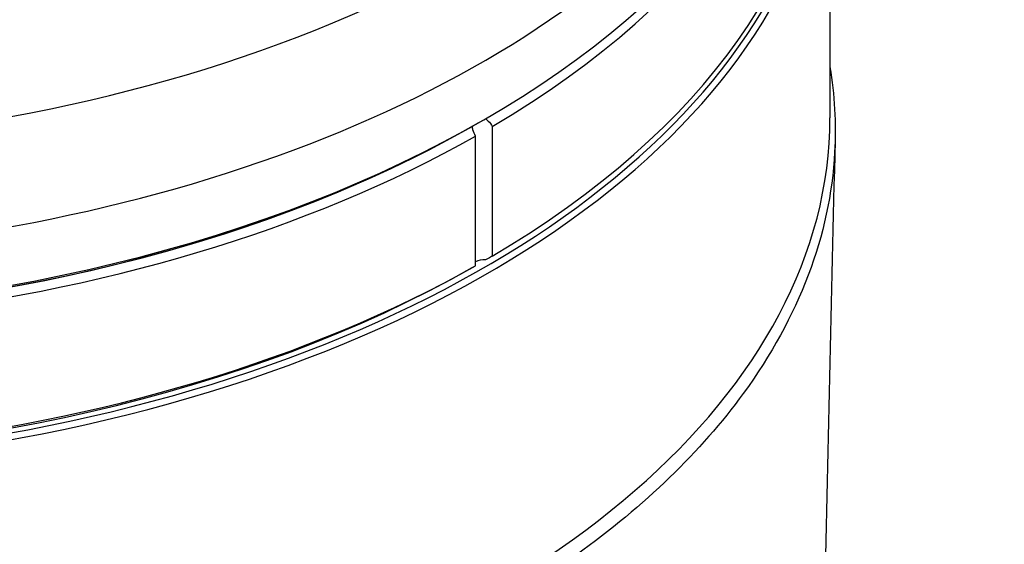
# Model space of a CAD drawing. Header units: millimetres. Extents: x 0 to 7374, y 0 to 4200.
# Tile 649 of 656: x 4764 to 4805, y 3591 to 3613. Entities that reach past the tile are written whole.
import ezdxf

# ---------------------------------------------------------------- set-up
doc = ezdxf.new("R2010")
doc.units = ezdxf.units.MM
doc.header["$LTSCALE"] = 0.2
doc.layers.add('01_Object Line', color=4, linetype='Continuous')
doc.layers.add('07_Special Line2', color=76, linetype='Continuous')
doc.styles.add('Rainbow-5.0 Style', font='malgunsl.ttf')

# ---------------------------------------------------------------- blocks, each defined once
blk = doc.blocks.new('A$C90bc888d')
for p, q in [((294.626, 1802.634), (294.626, 1789.08)), ((279.812, 1788.876), (280.024, 1788.999)), ((280.376, 1788.714), (280.376, 1783.244)), ((279.669, 1782.835), (279.669, 1788.306))]:
    blk.add_line(p, q)
for centre, major_axis, start_param, end_param in [((245.376, 1815.708), (-48.317, 0), 6.092297, 9.615666), ((245.376, 1811.476), (-49, 0), 0, 3.141593), ((245.376, 1809.003), (49, 0), 3.141593, 6.283185), ((245.376, 1808.513), (-49, 0), 6.274527, 8.629176), ((245.376, 1808.513), (49, 0), 5.507991, 6.291844), ((245.376, 1802.634), (49.25, 0), 3.937143, 6.383987), ((245.376, 1802.798), (49.05, 0), 3.926991, 6.328342), ((245.376, 1803.043), (-49, 0), 0, 2.34599), ((245.376, 1803.043), (49, 0), 5.507991, 6.283185), ((245.376, 1789.08), (49.25, 0), 3.937143, 6.283185), ((245.376, 1808.758), (48.7, 0), 3.926991, 5.497787), ((245.376, 1808.758), (-48.7, 0), 0.785398, 2.348006), ((280.024, 1782.793), (-0.5, 0), 4.57458, 5.502889), ((245.376, 1802.798), (48.7, 0), 3.926991, 5.489599)]:
    blk.add_ellipse(centre, major_axis=major_axis, ratio=0.57735, start_param=start_param, end_param=end_param)
for points, knots in [([(294.626, 1791.237), (294.823, 1790.042), (294.89, 1788.839), (294.634, 1784.128), (293.324, 1780.67), (289.181, 1774.993), (286.814, 1772.701), (282.91, 1769.896), (281.831, 1769.195), (280.695, 1768.526)], [3.218863, 3.218863, 3.218863, 3.218863, 3.843262, 3.843262, 5.660406, 5.660406, 7.035769, 7.035769, 7.520212, 7.520212, 7.520212, 7.520212]), ([(280.094, 1789.039), (280.132, 1789.011), (280.169, 1788.978), (280.27, 1788.874), (280.329, 1788.795), (280.375, 1788.716), (280.376, 1788.715), (280.376, 1788.714)], [0.14089217, 0.14089217, 0.14089217, 0.14089217, 0.15508702, 0.15508702, 0.18213925, 0.18213925, 0.18249959, 0.18249959, 0.18249959, 0.18249959]), ([(279.669, 1788.306), (279.668, 1788.307), (279.668, 1788.308), (279.667, 1788.309), (279.623, 1788.387), (279.583, 1788.477), (279.544, 1788.618), (279.535, 1788.666), (279.529, 1788.714)], [0.36639943, 0.36639943, 0.36639943, 0.36639943, 0.36675978, 0.36675978, 0.36675978, 0.39381201, 0.39381201, 0.40812429, 0.40812429, 0.40812429, 0.40812429]), ([(280.376, 1783.244), (280.376, 1783.243), (280.375, 1783.243), (280.329, 1783.216), (280.27, 1783.182), (280.169, 1783.123), (280.132, 1783.102), (280.093, 1783.079)], [0.18426018, 0.18426018, 0.18426018, 0.18426018, 0.18462052, 0.18462052, 0.21167276, 0.21167276, 0.22598504, 0.22598504, 0.22598504, 0.22598504]), ([(279.529, 1782.754), (279.535, 1782.757), (279.544, 1782.763), (279.583, 1782.786), (279.623, 1782.808), (279.667, 1782.834), (279.668, 1782.835), (279.668, 1782.835), (279.669, 1782.835)], [0.32539526, 0.32539526, 0.32539526, 0.32539526, 0.33970754, 0.33970754, 0.36675978, 0.36675978, 0.36675978, 0.36712012, 0.36712012, 0.36712012, 0.36712012])]:
    blk.add_open_spline(points, degree=3, knots=knots)
blk.add_open_spline([(294.844, 1788.105), (294.672, 1781.47), (294.517, 1774.796), (294.397, 1768.066)], degree=3)
blk = doc.blocks.new('A$C2445ef60')
at = {"layer": '07_Special Line2', "const_width": 9.6}
blk.add_lwpolyline([(54.89, -38.434), (0, 0)], dxfattribs=at)
at = {"insert": (-12.502, -31.518), "char_height": 30.72, "attachment_point": 4, "style": 'Rainbow-5.0 Style'}
blk.add_mtext('{\\fMalgun Gothic Semilight|b1|i0|c129|p50;T}', dxfattribs=at)

msp = doc.modelspace()

# ---------------------------------------------------------------- block references
at = {"xscale": 1.5, "yscale": 1.5, "zscale": 1.5}
msp.add_blockref('A$C2445ef60', (4748.576, 3664.636), dxfattribs=at)
at = {"layer": '01_Object Line'}
msp.add_blockref('A$C90bc888d', (4503.2, 1819.544), dxfattribs=at)

doc.saveas('drawing.dxf')
